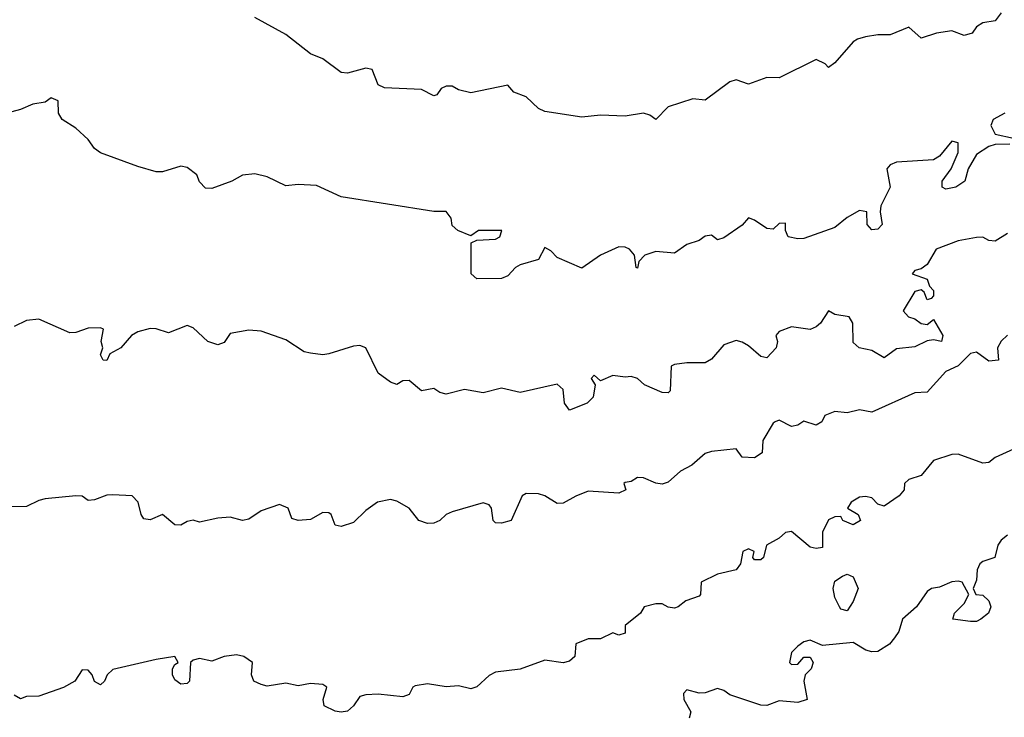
# Model space of a CAD drawing. Header units: metres. Extents: x -51132 to -49532, y -231222 to -229437.
# Tile 468 of 656: x -50160 to -50080, y -230208 to -230152. Entities that reach past the tile are written whole.
import ezdxf

# ---------------------------------------------------------------- set-up
doc = ezdxf.new("R2010")
doc.units = ezdxf.units.M
for name, color, linetype in [('CONTOUR_HALF', 8, 'Continuous'), ('CONTOUR_INDEX', 1, 'Continuous'), ('CONTOUR_INTER', 3, 'Continuous')]:
    doc.layers.add(name, color=color, linetype=linetype)

msp = doc.modelspace()

# ---------------------------------------------------------------- linework, layer by layer
at = {"layer": 'CONTOUR_HALF'}
for points, elevation in [([(-50079.895, -230161.759), (-50081.08, -230161.8), (-50081.58, -230161.94), (-50082.58, -230162.612), (-50083.265, -230163.759), (-50083.546, -230164.759), (-50084.277, -230165.259), (-50085.08, -230165.404), (-50085.38, -230165.259), (-50085.388, -230164.759), (-50084.65, -230163.759), (-50084.08, -230162.433), (-50084.08, -230161.66), (-50084.58, -230161.51), (-50085.58, -230162.733), (-50086.08, -230163.037), (-50089.08, -230163.211), (-50089.58, -230163.446), (-50089.851, -230163.759), (-50089.591, -230165.259), (-50090.346, -230166.759), (-50090.403, -230167.259), (-50090.231, -230168.259), (-50090.58, -230168.662), (-50091.08, -230168.708), (-50091.464, -230168.259), (-50091.49, -230167.259), (-50092.08, -230167.145), (-50093.08, -230167.695), (-50094.08, -230168.51), (-50096.58, -230169.396), (-50097.08, -230169.441), (-50097.866, -230169.259), (-50098.079, -230168.759), (-50098.08, -230168.174), (-50098.58, -230168.198), (-50099.08, -230168.64), (-50099.58, -230168.596), (-50100.58, -230167.909), (-50101.08, -230167.738), (-50101.58, -230168.32), (-50103.08, -230169.354), (-50103.58, -230169.515), (-50104.08, -230169.146), (-50104.58, -230169.212), (-50105.08, -230169.576), (-50106.08, -230169.883), (-50107.08, -230170.605), (-50108.58, -230170.451), (-50109.487, -230170.759), (-50109.952, -230171.259), (-50110.08, -230171.799), (-50110.174, -230171.759), (-50110.319, -230170.759), (-50110.711, -230170.259), (-50111.08, -230170.097), (-50111.58, -230170.089), (-50113.08, -230170.761), (-50114.58, -230171.807), (-50116.58, -230170.934), (-50117.08, -230170.415), (-50117.58, -230170.136), (-50118.08, -230171.1), (-50119.58, -230171.553), (-50119.956, -230171.759), (-50120.58, -230172.429), (-50121.08, -230172.642), (-50123.08, -230172.674), (-50123.54, -230172.259), (-50123.558, -230169.759), (-50123.08, -230169.536), (-50121.58, -230169.463), (-50121.213, -230169.259), (-50121.058, -230168.759), (-50122.945, -230168.759), (-50123.58, -230169.178), (-50124.625, -230168.759), (-50125.08, -230168.349), (-50125.176, -230167.759), (-50125.58, -230167.207), (-50126.58, -230167.232), (-50134.08, -230166.033), (-50136.08, -230165.123), (-50137.58, -230165.03), (-50138.58, -230165.13), (-50140.08, -230164.41), (-50141.08, -230164.168), (-50142.08, -230164.288), (-50142.958, -230164.759), (-50144.58, -230165.35), (-50145.08, -230165.332), (-50145.58, -230164.811), (-50145.784, -230164.259), (-50146.58, -230163.652), (-50147.08, -230163.554), (-50148.58, -230164.002), (-50149.08, -230164.004), (-50150.58, -230163.575), (-50153.58, -230162.462), (-50154.08, -230162.118), (-50154.58, -230161.382), (-50155.58, -230160.465), (-50156.709, -230159.759), (-50156.995, -230159.259), (-50157.027, -230158.259), (-50157.58, -230158.024), (-50158.08, -230158.354), (-50159.08, -230158.513), (-50160.08, -230158.964), (-50161.58, -230159.36)], 75.5), ([(-50080.303, -230159.259), (-50081.244, -230159.759), (-50081.418, -230160.259), (-50081.08, -230160.964), (-50079.58, -230161.278)], 75.5), ([(-50080.08, -230177.23), (-50080.58, -230177.727), (-50080.881, -230178.259), (-50080.809, -230179.259), (-50081.58, -230179.332), (-50082.58, -230178.613), (-50083.08, -230178.717), (-50084.08, -230179.722), (-50085.08, -230180.182), (-50086.58, -230181.86), (-50087.58, -230181.923), (-50091.08, -230183.478), (-50092.08, -230183.281), (-50093.08, -230183.539), (-50094.08, -230183.422), (-50094.884, -230183.759), (-50095.14, -230184.259), (-50095.58, -230184.529), (-50096.58, -230184.204), (-50097.08, -230184.524), (-50097.58, -230184.624), (-50098.58, -230184.134), (-50098.898, -230184.259), (-50099.08, -230184.355), (-50099.923, -230185.759), (-50099.971, -230186.759), (-50100.58, -230187.166), (-50101.58, -230187.111), (-50102.08, -230186.443), (-50104.08, -230186.667), (-50104.58, -230186.823), (-50105.658, -230187.759), (-50106.58, -230188.26), (-50107.58, -230189.144), (-50108.08, -230189.302), (-50108.58, -230189.24), (-50109.58, -230188.796), (-50110.08, -230188.775), (-50110.58, -230189.083), (-50111.08, -230189.184), (-50111.17, -230189.259), (-50111.023, -230189.759), (-50111.58, -230190.033), (-50114.08, -230189.88), (-50115.08, -230190.27), (-50116.08, -230190.847), (-50116.58, -230190.87), (-50117.58, -230190.253), (-50118.08, -230190.087), (-50119.08, -230190.055), (-50119.411, -230190.259), (-50120.301, -230192.259), (-50121.08, -230192.457), (-50121.58, -230192.434), (-50121.776, -230192.259), (-50121.91, -230191.259), (-50122.08, -230190.976), (-50122.58, -230190.816), (-50125.08, -230191.548), (-50125.58, -230191.765), (-50126.101, -230192.259), (-50126.58, -230192.463), (-50127.08, -230192.485), (-50127.789, -230192.259), (-50128.584, -230191.259), (-50129.58, -230190.69), (-50130.08, -230190.553), (-50131.14, -230190.759), (-50132.08, -230191.441), (-50133.08, -230192.427), (-50134.08, -230192.733), (-50134.58, -230192.636), (-50134.91, -230191.759), (-50135.08, -230191.641), (-50135.58, -230191.592), (-50136.58, -230192.177), (-50137.58, -230192.247), (-50138.08, -230192.084), (-50138.394, -230191.259), (-50139.08, -230190.96), (-50140.58, -230191.465), (-50141.58, -230192.141), (-50142.08, -230192.247), (-50143.08, -230191.979), (-50144.08, -230192.057), (-50145.58, -230192.377), (-50146.08, -230192.223), (-50146.58, -230192.324), (-50147.08, -230192.626), (-50147.58, -230192.607), (-50148.58, -230191.771), (-50149.58, -230192.202), (-50150.08, -230192.109), (-50150.309, -230191.759), (-50150.534, -230190.759), (-50151.014, -230190.259), (-50152.58, -230190.181), (-50153.08, -230190.202), (-50154.08, -230190.576), (-50154.58, -230190.636), (-50155.08, -230190.275), (-50155.58, -230190.242), (-50158.08, -230190.509), (-50158.58, -230190.62), (-50159.58, -230191.11), (-50161.08, -230191.138)], 74.5), ([(-50080.08, -230193.446), (-50080.58, -230193.833), (-50080.856, -230194.259), (-50081.109, -230195.259), (-50082.08, -230195.578), (-50082.318, -230195.759), (-50082.534, -230196.259), (-50082.58, -230197.098), (-50082.851, -230197.759), (-50082.635, -230198.259), (-50082.08, -230198.311), (-50081.584, -230198.759), (-50081.425, -230199.259), (-50081.626, -230199.759), (-50082.242, -230200.259), (-50082.58, -230200.432), (-50083.08, -230200.432), (-50084.521, -230200.259), (-50084.374, -230199.759), (-50083.58, -230198.99), (-50083.227, -230198.259), (-50083.766, -230197.259), (-50084.08, -230197.157), (-50084.58, -230197.215), (-50085.58, -230197.649), (-50086.231, -230197.759), (-50086.58, -230197.998), (-50087.451, -230199.259), (-50088.586, -230200.259), (-50088.883, -230201.259), (-50089.235, -230201.759), (-50089.654, -230202.259), (-50090.58, -230202.862), (-50091.08, -230202.899), (-50091.562, -230202.759), (-50092.58, -230202.145), (-50095.08, -230202.389), (-50096.08, -230201.935), (-50096.58, -230202.092), (-50097.08, -230202.441), (-50097.58, -230202.94), (-50097.741, -230203.759), (-50097.58, -230203.928), (-50097.08, -230203.88), (-50096.58, -230203.32), (-50096.08, -230203.325), (-50095.825, -230203.759), (-50095.992, -230204.259), (-50096.471, -230204.759), (-50096.591, -230205.259), (-50096.326, -230206.759), (-50097.08, -230207.011), (-50098.58, -230206.865), (-50099.58, -230207.254), (-50100.08, -230207.209), (-50102.58, -230206.383), (-50103.08, -230206.015), (-50103.58, -230205.855), (-50104.58, -230206.217), (-50105.08, -230206.238), (-50106.08, -230205.972), (-50106.34, -230206.259), (-50106.309, -230206.759), (-50105.737, -230207.759), (-50105.886, -230208.259)], 73.5)]:
    msp.add_lwpolyline(points, dxfattribs=dict(at, elevation=elevation))
at = {"layer": 'CONTOUR_INDEX', "elevation": 75}
msp.add_lwpolyline([(-50080.08, -230169.013), (-50081.08, -230169.627), (-50081.58, -230169.578), (-50082.08, -230169.297), (-50082.58, -230169.316), (-50084.08, -230169.589), (-50085.863, -230170.259), (-50086.58, -230171.504), (-50087.08, -230171.853), (-50087.58, -230172.003), (-50087.805, -230172.259), (-50086.58, -230172.693), (-50086.395, -230173.259), (-50086.08, -230173.62), (-50086.08, -230174.049), (-50086.259, -230174.259), (-50086.58, -230174.367), (-50086.834, -230173.759), (-50087.08, -230173.566), (-50087.58, -230173.709), (-50088.526, -230175.259), (-50088.109, -230175.759), (-50087.58, -230175.905), (-50087.08, -230176.301), (-50086.58, -230176.374), (-50086.08, -230175.967), (-50085.318, -230177.259), (-50085.419, -230177.759), (-50086.08, -230177.622), (-50086.58, -230177.686), (-50087.58, -230178.181), (-50089.08, -230178.343), (-50090.08, -230179.077), (-50091.08, -230178.485), (-50092.102, -230178.259), (-50092.58, -230177.831), (-50092.629, -230176.259), (-50092.906, -230175.759), (-50094.08, -230175.564), (-50094.58, -230175.278), (-50095.232, -230176.259), (-50095.58, -230176.568), (-50096.08, -230176.769), (-50097.58, -230176.562), (-50098.58, -230176.953), (-50098.859, -230177.259), (-50098.72, -230177.759), (-50098.841, -230178.259), (-50099.58, -230179.062), (-50100.08, -230178.953), (-50101.08, -230178.108), (-50101.58, -230177.797), (-50102.08, -230177.668), (-50103.08, -230178.017), (-50104.08, -230179.171), (-50104.58, -230179.49), (-50106.08, -230179.479), (-50107.08, -230179.619), (-50107.332, -230179.759), (-50107.416, -230181.759), (-50107.58, -230181.9), (-50108.08, -230181.874), (-50109.512, -230181.259), (-50110.08, -230180.755), (-50110.58, -230180.576), (-50111.08, -230180.638), (-50112.08, -230180.505), (-50113.08, -230180.925), (-50113.58, -230180.485), (-50113.82, -230180.759), (-50113.501, -230181.259), (-50113.65, -230182.259), (-50114.138, -230182.759), (-50115.58, -230183.312), (-50115.99, -230182.759), (-50116.08, -230181.646), (-50116.58, -230181.216), (-50119.58, -230181.872), (-50121.08, -230181.525), (-50122.58, -230181.905), (-50124.08, -230181.651), (-50125.58, -230182.013), (-50126.08, -230181.873), (-50126.58, -230181.552), (-50127.58, -230181.747), (-50128.58, -230180.903), (-50129.08, -230180.951), (-50129.58, -230181.231), (-50130.08, -230181.05), (-50131.08, -230180.328), (-50132.08, -230178.27), (-50132.58, -230178.066), (-50133.08, -230178.117), (-50135.08, -230178.753), (-50135.58, -230178.823), (-50136.58, -230178.706), (-50137.08, -230178.578), (-50138.58, -230177.619), (-50140.58, -230176.911), (-50141.58, -230176.834), (-50143.08, -230177.103), (-50143.58, -230177.841), (-50144.08, -230178.011), (-50144.882, -230177.759), (-50146.08, -230176.652), (-50146.58, -230176.445), (-50148.08, -230177.052), (-50149.08, -230176.732), (-50149.58, -230176.71), (-50150.58, -230176.978), (-50151.08, -230177.265), (-50151.941, -230178.259), (-50152.832, -230178.759), (-50153.08, -230179.297), (-50153.383, -230179.259), (-50153.58, -230178.843), (-50153.392, -230178.259), (-50153.54, -230177.759), (-50153.338, -230176.759), (-50153.58, -230176.651), (-50154.58, -230176.68), (-50155.58, -230177.024), (-50156.08, -230177.055), (-50158.58, -230175.937), (-50159.58, -230176.057), (-50160.58, -230176.523)], dxfattribs=at)
at = {"layer": 'CONTOUR_INTER'}
for points, elevation in [([(-50080.58, -230151.119), (-50081.076, -230151.759), (-50082.08, -230151.932), (-50082.58, -230152.256), (-50082.943, -230152.759), (-50083.58, -230152.949), (-50084.58, -230152.579), (-50085.84, -230152.759), (-50087.08, -230153.181), (-50088.08, -230152.285), (-50089.58, -230152.911), (-50090.58, -230152.904), (-50091.58, -230153.08), (-50092.248, -230153.259), (-50092.58, -230153.484), (-50094.08, -230155.168), (-50094.58, -230155.556), (-50094.862, -230155.259), (-50095.58, -230154.911), (-50098.58, -230156.397), (-50099.58, -230156.353), (-50101.08, -230156.896), (-50102.08, -230156.557), (-50102.58, -230156.706), (-50104.58, -230158.191), (-50105.58, -230158.1), (-50107.58, -230158.753), (-50108.58, -230159.769), (-50109.08, -230159.415), (-50109.58, -230159.25), (-50111.08, -230159.507), (-50113.08, -230159.402), (-50114.58, -230159.59), (-50117.58, -230159.114), (-50118.08, -230158.882), (-50119.08, -230157.93), (-50120.08, -230157.547), (-50120.58, -230156.995), (-50123.58, -230157.592), (-50124.58, -230157.371), (-50125.08, -230157.06), (-50125.58, -230157.059), (-50125.993, -230157.259), (-50126.331, -230157.759), (-50126.58, -230157.859), (-50127.58, -230157.341), (-50130.58, -230157.21), (-50131.08, -230156.945), (-50131.58, -230155.726), (-50132.08, -230155.595), (-50133.58, -230156.005), (-50134.08, -230155.969), (-50135.58, -230154.852), (-50136.58, -230154.444), (-50138.58, -230152.871), (-50141.08, -230151.508)], 76), ([(-50079.58, -230186.484), (-50081.08, -230187.137), (-50081.58, -230187.55), (-50082.08, -230187.605), (-50084.08, -230186.871), (-50084.58, -230186.898), (-50086.08, -230187.394), (-50087.08, -230188.619), (-50088.08, -230188.919), (-50088.429, -230189.259), (-50088.463, -230189.759), (-50088.869, -230190.259), (-50090.08, -230191.1), (-50090.58, -230190.92), (-50091.08, -230190.41), (-50091.58, -230190.297), (-50092.08, -230190.365), (-50092.757, -230190.759), (-50093.061, -230191.259), (-50092.176, -230191.759), (-50092.001, -230192.259), (-50092.58, -230192.608), (-50093.419, -230192.259), (-50093.58, -230191.934), (-50094.08, -230191.95), (-50094.58, -230192.188), (-50095.08, -230193.208), (-50095.08, -230194.433), (-50095.58, -230194.53), (-50096.08, -230194.407), (-50097.58, -230193.133), (-50098.08, -230193.222), (-50098.58, -230193.682), (-50099.614, -230194.259), (-50099.847, -230195.259), (-50100.08, -230195.452), (-50100.58, -230195.438), (-50100.711, -230195.259), (-50100.608, -230194.759), (-50101.08, -230194.545), (-50101.543, -230194.759), (-50101.718, -230195.759), (-50102.08, -230196.245), (-50103.58, -230196.605), (-50104.916, -230197.259), (-50104.96, -230198.259), (-50105.08, -230198.379), (-50106.145, -230198.759), (-50106.771, -230199.259), (-50107.08, -230199.343), (-50107.58, -230199.275), (-50108.08, -230199), (-50108.58, -230198.994), (-50109.525, -230199.259), (-50109.822, -230199.759), (-50111.064, -230200.759), (-50111.08, -230201.376), (-50111.58, -230201.545), (-50112.08, -230201.364), (-50113.08, -230201.846), (-50114.08, -230201.851), (-50115.08, -230202.233), (-50115.159, -230203.259), (-50115.58, -230203.647), (-50116.08, -230203.771), (-50117.58, -230203.561), (-50119.58, -230204.309), (-50121.58, -230204.528), (-50122.08, -230204.802), (-50123.08, -230205.732), (-50123.58, -230205.897), (-50124.58, -230205.641), (-50125.58, -230205.721), (-50127.08, -230205.484), (-50128.08, -230205.64), (-50128.289, -230205.759), (-50128.58, -230206.343), (-50129.08, -230206.538), (-50131.08, -230206.319), (-50132.08, -230206.375), (-50132.58, -230206.514), (-50133.08, -230207.277), (-50133.58, -230207.698), (-50134.08, -230207.794), (-50134.58, -230207.695), (-50135.463, -230207.259), (-50135.532, -230206.759), (-50135.245, -230205.759), (-50135.58, -230205.544), (-50136.58, -230205.447), (-50137.58, -230205.653), (-50138.58, -230205.422), (-50140.08, -230205.681), (-50140.58, -230205.54), (-50141.174, -230205.259), (-50141.346, -230204.759), (-50141.275, -230203.759), (-50141.971, -230203.259), (-50142.58, -230203.145), (-50143.58, -230203.274), (-50144.58, -230203.639), (-50145.58, -230203.428), (-50146.08, -230203.573), (-50146.306, -230203.759), (-50146.378, -230205.259), (-50146.58, -230205.459), (-50147.08, -230205.523), (-50147.58, -230205.165), (-50147.753, -230204.759), (-50147.761, -230204.259), (-50147.58, -230203.93), (-50147.285, -230203.759), (-50147.58, -230203.27), (-50149.08, -230203.507), (-50152.58, -230204.333), (-50153.061, -230204.759), (-50153.263, -230205.259), (-50153.58, -230205.577), (-50154.08, -230205.29), (-50154.272, -230204.759), (-50154.58, -230204.379), (-50155.08, -230204.347), (-50155.682, -230205.259), (-50156.58, -230205.788), (-50158.58, -230206.491), (-50159.58, -230206.523), (-50160.08, -230206.692), (-50160.58, -230206.399)], 74), ([(-50093.443, -230196.759), (-50093.08, -230196.599), (-50092.58, -230196.816), (-50092.18, -230197.759), (-50092.58, -230198.827), (-50093.08, -230199.579), (-50093.58, -230199.446), (-50093.705, -230199.259), (-50094.08, -230198.484), (-50094.222, -230197.759), (-50094.08, -230197.163), (-50093.443, -230196.759)], 74)]:
    msp.add_lwpolyline(points, dxfattribs=dict(at, elevation=elevation))

doc.saveas('drawing.dxf')
